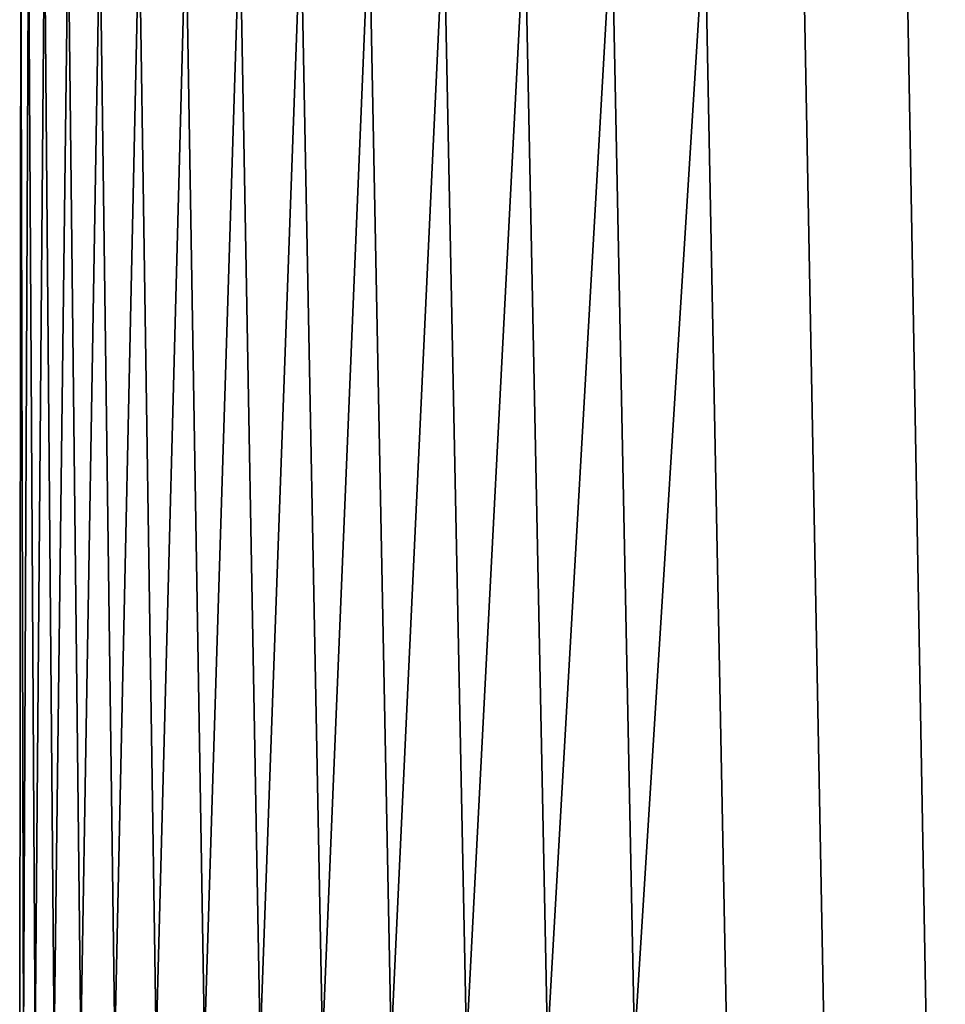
# Model space of a CAD drawing. Header units: metres. Extents: x -109 to 109, y -100 to 58.
# Tile 469 of 642: x -10.25 to -5.73, y 15.39 to 20.2. Entities that reach past the tile are written whole.
import ezdxf

# ---------------------------------------------------------------- set-up
doc = ezdxf.new("R2010")
doc.units = ezdxf.units.M
doc.layers.add('solid_21_062_100_XXX', color=7, linetype='CONTINUOUS')

msp = doc.modelspace()

# ---------------------------------------------------------------- linework, layer by layer
at = {"layer": 'solid_21_062_100_XXX'}
for points in [[(-10.245137, 20.700001, 205.313095), (-10.245137, 20.700001, 204.681763), (-10.231299, 15.2, 204.378555), (-10.25, 15.2, 204.997437)], [(-10.206274, 20.700001, 205.943192), (-10.245137, 20.700001, 205.313095), (-10.25, 15.2, 204.997437), (-10.231299, 15.2, 205.616318)], [(-10.245137, 20.700001, 204.681763), (-10.206274, 20.700001, 204.051666), (-10.175266, 15.2, 203.761932), (-10.231299, 15.2, 204.378555)], [(-10.128698, 20.700001, 206.569672), (-10.206274, 20.700001, 205.943192), (-10.231299, 15.2, 205.616318), (-10.175266, 15.2, 206.232925)], [(-10.206274, 20.700001, 204.051666), (-10.128698, 20.700001, 203.425186), (-10.082104, 15.2, 203.149811), (-10.175266, 15.2, 203.761932)], [(-10.012693, 20.700001, 207.190247), (-10.128698, 20.700001, 206.569672), (-10.175266, 15.2, 206.232925), (-10.082104, 15.2, 206.845047)], [(-10.128698, 20.700001, 203.425186), (-10.012693, 20.700001, 202.804611), (-9.952153, 15.2, 202.544449), (-10.082104, 15.2, 203.149811)], [(-9.858707, 20.700001, 207.80249), (-10.012693, 20.700001, 207.190247), (-10.082104, 15.2, 206.845047), (-9.952153, 15.2, 207.450409)], [(-10.012693, 20.700001, 202.804611), (-9.858707, 20.700001, 202.192368), (-9.785889, 15.2, 201.948029), (-9.952153, 15.2, 202.544449)], [(-9.667337, 20.700001, 208.404053), (-9.858707, 20.700001, 207.80249), (-9.952153, 15.2, 207.450409), (-9.785889, 15.2, 208.046844)], [(-9.858707, 20.700001, 202.192368), (-9.667337, 20.700001, 201.590805), (-9.583917, 15.2, 201.362732), (-9.785889, 15.2, 201.948029)], [(-9.439283, 20.700001, 208.992722), (-9.667337, 20.700001, 208.404053), (-9.785889, 15.2, 208.046844), (-9.583917, 15.2, 208.632126)], [(-9.667337, 20.700001, 201.590805), (-9.439283, 20.700001, 201.002136), (-9.346973, 15.2, 200.790695), (-9.583917, 15.2, 201.362732)], [(-9.175416, 20.700001, 209.566269), (-9.439283, 20.700001, 208.992722), (-9.583917, 15.2, 208.632126), (-9.346973, 15.2, 209.204163)], [(-9.439283, 20.700001, 201.002136), (-9.175416, 20.700001, 200.428604), (-9.075924, 15.2, 200.234024), (-9.346973, 15.2, 200.790695)], [(-8.87676, 20.700001, 210.122437), (-9.175416, 20.700001, 209.566269), (-9.346973, 15.2, 209.204163), (-9.075924, 15.2, 209.760849)], [(-9.175416, 20.700001, 200.428604), (-8.87676, 20.700001, 199.872437), (-8.771758, 15.2, 199.694717), (-9.075924, 15.2, 200.234024)], [(-8.544433, 20.700001, 210.659164), (-8.87676, 20.700001, 210.122437), (-9.075924, 15.2, 209.760849), (-8.771758, 15.2, 210.30014)], [(-8.87676, 20.700001, 199.872437), (-8.544433, 20.700001, 199.335709), (-8.435585, 15.2, 199.174774), (-8.771758, 15.2, 199.694717)], [(-8.179671, 20.700001, 211.174438), (-8.544433, 20.700001, 210.659164), (-8.771758, 15.2, 210.30014), (-8.435585, 15.2, 210.820099)], [(-8.544433, 20.700001, 199.335709), (-8.179671, 20.700001, 198.820419), (-8.06863, 15.2, 198.676056), (-8.435585, 15.2, 199.174774)], [(-7.783891, 20.700001, 211.666275), (-8.179671, 20.700001, 211.174438), (-8.435585, 15.2, 210.820099), (-8.06863, 15.2, 211.318802)], [(-8.179671, 20.700001, 198.820419), (-7.783891, 20.700001, 198.328583), (-7.672235, 15.2, 198.200424), (-8.06863, 15.2, 198.676056)], [(-7.358609, 20.700001, 212.132797), (-7.783891, 20.700001, 211.666275), (-8.06863, 15.2, 211.318802), (-7.672235, 15.2, 211.794434)], [(-7.783891, 20.700001, 198.328583), (-7.358609, 20.700001, 197.862076), (-7.247845, 15.2, 197.749588), (-7.672235, 15.2, 198.200424)], [(-6.905382, 20.700001, 212.572266), (-7.358609, 20.700001, 212.132797), (-7.672235, 15.2, 211.794434), (-7.247845, 15.2, 212.24527)], [(-7.358609, 20.700001, 197.862076), (-6.905382, 20.700001, 197.422592), (-6.797007, 15.2, 197.325195), (-7.247845, 15.2, 197.749588)], [(-6.905382, 20.700001, 212.572266), (-7.247845, 15.2, 212.24527), (-6.797007, 15.2, 212.669662)], [(-6.905382, 20.700001, 197.422592), (-6.425955, 20.700001, 197.011841), (-6.321369, 15.2, 196.928802), (-6.797007, 15.2, 197.325195)], [(-6.905382, 20.700001, 212.572266), (-6.797007, 15.2, 212.669662), (-6.321369, 15.2, 213.066055), (-6.425955, 20.700001, 212.983017)], [(-6.425955, 20.700001, 197.011841), (-5.922189, 20.700001, 196.631424), (-5.822664, 15.2, 196.561844), (-6.321369, 15.2, 196.928802)], [(-6.425955, 20.700001, 212.983017), (-6.321369, 15.2, 213.066055), (-5.822664, 15.2, 213.433014), (-5.922189, 20.700001, 213.363449)], [(-5.922189, 20.700001, 196.631424), (-5.39594, 20.700001, 196.282715), (-5.302712, 15.2, 196.225677), (-5.822664, 15.2, 196.561844)], [(-5.922189, 20.700001, 213.363449), (-5.822664, 15.2, 213.433014), (-5.302712, 15.2, 213.769196), (-5.39594, 20.700001, 213.712143)]]:
    msp.add_3dface(points, dxfattribs=at)

doc.saveas('drawing.dxf')
